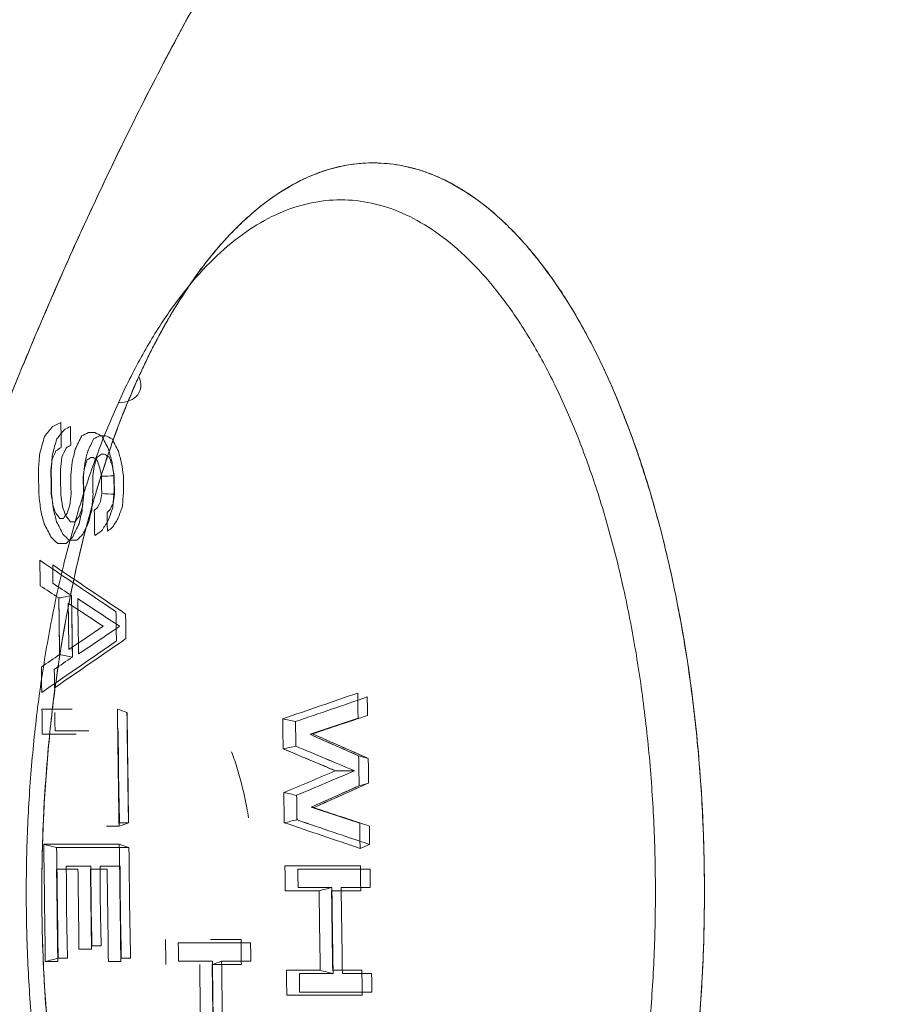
# Model space of a CAD drawing. Header units: millimetres. Extents: x -10 to 594, y 0 to 420.
# Tile 409 of 656: x 203.805 to 204.261, y 281.969 to 282.477. Entities that reach past the tile are written whole.
import ezdxf

# ---------------------------------------------------------------- set-up
doc = ezdxf.new("R2010")
doc.units = ezdxf.units.MM
doc.layers.add('1', color=7, linetype='Continuous', true_color=0xffffff)

msp = doc.modelspace()

# ---------------------------------------------------------------- linework, layer by layer
at = {"layer": '1', "color": 155, "linetype": 'Continuous', "lineweight": 18}
for points, knots in [([(203.87674, 278.47357), (203.79781, 278.47341), (203.64099, 278.50646), (203.34149, 278.70034), (203.01215, 279.17146), (202.74375, 280.01789), (202.64785, 281.01625), (202.74375, 282.01461), (203.01215, 282.86104), (203.34149, 283.33215), (203.64099, 283.52603), (203.79781, 283.55909), (203.87674, 283.55892)], [0, 0, 0, 0, 0.0625, 0.125, 0.25, 0.375, 0.5, 0.625, 0.75, 0.875, 0.9375, 1, 1, 1, 1]), ([(203.87674, 283.55892), (203.79781, 283.55909), (203.64099, 283.52603), (203.34149, 283.33215), (203.01215, 282.86104), (202.74375, 282.01461), (202.64785, 281.01625), (202.74375, 280.01789), (203.01215, 279.17146), (203.34149, 278.70034), (203.64099, 278.50646), (203.79781, 278.47341), (203.87674, 278.47357)], [0, 0, 0, 0, 0.0625, 0.125, 0.25, 0.375, 0.5, 0.625, 0.75, 0.875, 0.9375, 1, 1, 1, 1]), ([(203.89065, 278.4889), (203.81225, 278.48873), (203.6565, 278.52159), (203.35905, 278.7143), (203.032, 279.18258), (202.76552, 280.0239), (202.67033, 281.01625), (202.76552, 282.00859), (203.032, 282.84992), (203.35905, 283.31819), (203.6565, 283.51091), (203.81225, 283.54376), (203.89065, 283.54359)], [0, 0, 0, 0, 0.0625, 0.125, 0.25, 0.375, 0.5, 0.625, 0.75, 0.875, 0.9375, 1, 1, 1, 1]), ([(203.89065, 283.54359), (203.81225, 283.54376), (203.6565, 283.51091), (203.35905, 283.31819), (203.032, 282.84992), (202.76552, 282.00859), (202.67033, 281.01625), (202.76552, 280.0239), (203.032, 279.18258), (203.35905, 278.7143), (203.6565, 278.52159), (203.81225, 278.48873), (203.89065, 278.4889)], [0, 0, 0, 0, 0.0625, 0.125, 0.25, 0.375, 0.5, 0.625, 0.75, 0.875, 0.9375, 1, 1, 1, 1]), ([(203.9277, 283.34978), (203.85515, 283.34994), (203.71099, 283.3196), (203.43567, 283.14166), (203.13328, 282.7093), (202.88785, 281.93249), (202.80052, 281.01625), (202.88785, 280.1), (203.13328, 279.32319), (203.43567, 278.89083), (203.71099, 278.71289), (203.85515, 278.68255), (203.9277, 278.68271)], [0, 0, 0, 0, 0.0625, 0.125, 0.25, 0.375, 0.5, 0.625, 0.75, 0.875, 0.9375, 1, 1, 1, 1]), ([(203.9277, 278.68271), (203.85515, 278.68255), (203.71099, 278.71289), (203.43567, 278.89083), (203.13328, 279.32319), (202.88785, 280.1), (202.80052, 281.01625), (202.88785, 281.93249), (203.13328, 282.7093), (203.43567, 283.14166), (203.71099, 283.3196), (203.85515, 283.34994), (203.9277, 283.34978)], [0, 0, 0, 0, 0.0625, 0.125, 0.25, 0.375, 0.5, 0.625, 0.75, 0.875, 0.9375, 1, 1, 1, 1]), ([(204.40352, 278.79375), (204.33394, 278.7936), (204.19588, 278.82249), (203.93276, 278.99196), (203.64432, 279.40375), (203.41025, 280.1436), (203.32698, 281.01625), (203.41025, 281.88889), (203.64432, 282.62874), (203.93276, 283.04053), (204.19588, 283.21), (204.33394, 283.23889), (204.40352, 283.23875)], [0, 0, 0, 0, 0.0625, 0.125, 0.25, 0.375, 0.5, 0.625, 0.75, 0.875, 0.9375, 1, 1, 1, 1]), ([(204.40352, 283.23875), (204.40271, 283.23875), (204.40107, 283.23875), (204.39862, 283.23873), (204.39617, 283.23871), (204.39372, 283.23867), (204.39127, 283.23862), (204.38882, 283.23856), (204.38637, 283.23849), (204.38392, 283.23841), (204.38148, 283.23831), (204.37903, 283.2382), (204.37658, 283.23808), (204.37414, 283.23795), (204.37169, 283.23781), (204.36925, 283.23765), (204.36681, 283.23748), (204.36437, 283.2373), (204.36193, 283.23711), (204.35949, 283.23691), (204.35705, 283.23669), (204.35461, 283.23646), (204.35217, 283.23622), (204.34973, 283.23597), (204.34729, 283.23571), (204.34486, 283.23543), (204.34242, 283.23515), (204.33999, 283.23485), (204.33755, 283.23453), (204.33512, 283.23421), (204.33269, 283.23388), (204.33026, 283.23353), (204.32782, 283.23317), (204.32539, 283.2328), (204.32296, 283.23242), (204.32053, 283.23202), (204.31811, 283.23161), (204.31568, 283.2312), (204.31325, 283.23076), (204.31082, 283.23032), (204.3084, 283.22987), (204.30597, 283.2294), (204.30355, 283.22892), (204.30113, 283.22843), (204.2987, 283.22793), (204.29628, 283.22741), (204.29386, 283.22689), (204.29144, 283.22635), (204.28902, 283.2258), (204.2866, 283.22524), (204.28418, 283.22466), (204.28176, 283.22408), (204.27934, 283.22348), (204.27692, 283.22287), (204.27451, 283.22225), (204.27209, 283.22161), (204.26968, 283.22097), (204.26726, 283.22031), (204.26485, 283.21964), (204.26243, 283.21896), (204.26002, 283.21827), (204.25761, 283.21756), (204.2552, 283.21684), (204.25279, 283.21611), (204.25038, 283.21537), (204.24797, 283.21462), (204.24556, 283.21385), (204.24315, 283.21308), (204.24074, 283.21229), (204.23834, 283.21149), (204.23593, 283.21067), (204.23352, 283.20985), (204.23112, 283.20901), (204.22871, 283.20816), (204.22631, 283.2073), (204.22391, 283.20643), (204.2215, 283.20555), (204.2191, 283.20465), (204.2167, 283.20374), (204.2143, 283.20282), (204.2119, 283.20189), (204.2095, 283.20094), (204.2071, 283.19999), (204.2047, 283.19902), (204.2023, 283.19804), (204.1999, 283.19705), (204.18479, 283.19072), (204.15713, 283.17787), (204.1173, 283.15582), (204.07802, 283.13051), (204.03929, 283.10193), (203.99797, 283.06746), (203.95432, 283.02621), (203.90866, 282.97716), (203.86414, 282.9233), (203.82084, 282.86476), (203.77892, 282.80184), (203.73854, 282.73473), (203.69979, 282.66355), (203.6627, 282.5884), (203.62734, 282.50947), (203.59381, 282.42691), (203.56215, 282.34083), (203.52913, 282.2415), (203.49572, 282.1281), (203.46318, 281.99979), (203.43707, 281.87842), (203.41636, 281.76547), (203.40009, 281.66198), (203.38623, 281.55674), (203.37481, 281.44998), (203.36586, 281.34218), (203.35944, 281.23381), (203.35559, 281.12513), (203.35431, 281.01625), (203.35559, 280.90737), (203.35944, 280.79869), (203.36586, 280.69032), (203.37481, 280.58252), (203.38623, 280.47576), (203.40009, 280.37052), (203.41635, 280.26703), (203.435, 280.16536), (203.45597, 280.06574), (203.47923, 279.96839), (203.50473, 279.87344), (203.53242, 279.78108), (203.56215, 279.69166), (203.5938, 279.60559), (203.62734, 279.52303), (203.66269, 279.44409), (203.69978, 279.36894), (203.73854, 279.29777), (203.77891, 279.23066), (203.82084, 279.16773), (203.86414, 279.1092), (203.90865, 279.05534), (203.95432, 279.00629), (204.00109, 278.96208), (204.04887, 278.92281), (204.09755, 278.8886), (204.14711, 278.8595), (204.18209, 278.84287), (204.20193, 278.8346), (204.20637, 278.83279), (204.2108, 278.83103), (204.21523, 278.8293), (204.21967, 278.82762), (204.22411, 278.82598), (204.22855, 278.82438), (204.233, 278.82282), (204.23744, 278.8213), (204.24189, 278.81982), (204.24634, 278.81838), (204.25079, 278.81698), (204.25525, 278.81563), (204.2597, 278.81431), (204.26416, 278.81304), (204.26862, 278.8118), (204.27309, 278.81061), (204.27755, 278.80946), (204.28202, 278.80834), (204.28649, 278.80727), (204.29096, 278.80624), (204.29543, 278.80525), (204.29991, 278.8043), (204.30439, 278.8034), (204.30887, 278.80253), (204.31335, 278.8017), (204.31784, 278.80092), (204.32233, 278.80017), (204.32682, 278.79947), (204.33131, 278.79881), (204.33581, 278.79818), (204.3403, 278.7976), (204.3448, 278.79706), (204.34931, 278.79656), (204.35381, 278.7961), (204.35832, 278.79568), (204.36283, 278.7953), (204.36734, 278.79497), (204.37185, 278.79467), (204.37637, 278.79442), (204.38089, 278.7942), (204.38541, 278.79403), (204.38994, 278.79389), (204.39446, 278.7938), (204.39899, 278.79375), (204.40201, 278.79375), (204.40352, 278.79375)], [0, 0, 0, 0, 0.000746, 0.001492, 0.002237, 0.002983, 0.003728, 0.004473, 0.005218, 0.005962, 0.006707, 0.007451, 0.008195, 0.008939, 0.009683, 0.010427, 0.01117, 0.011913, 0.012657, 0.0134, 0.014143, 0.014885, 0.015628, 0.016371, 0.017113, 0.017855, 0.018598, 0.01934, 0.020082, 0.020824, 0.021566, 0.022307, 0.023049, 0.023791, 0.024532, 0.025274, 0.026015, 0.026757, 0.027498, 0.028239, 0.02898, 0.029722, 0.030463, 0.031204, 0.031945, 0.032686, 0.033427, 0.034168, 0.034909, 0.03565, 0.036391, 0.037132, 0.037874, 0.038615, 0.039356, 0.040097, 0.040838, 0.041579, 0.04232, 0.043062, 0.043803, 0.044545, 0.045286, 0.046027, 0.046769, 0.047511, 0.048252, 0.048994, 0.049736, 0.050478, 0.05122, 0.051962, 0.052705, 0.053447, 0.054189, 0.054932, 0.055675, 0.056418, 0.057161, 0.057904, 0.058647, 0.05939, 0.060134, 0.060878, 0.061621, 0.062365, 0.06311, 0.075698, 0.088229, 0.100725, 0.113207, 0.125697, 0.14129, 0.156857, 0.172441, 0.188081, 0.20372, 0.219302, 0.234867, 0.250452, 0.266047, 0.281627, 0.297231, 0.312895, 0.333766, 0.354549, 0.375329, 0.390906, 0.406468, 0.422052, 0.437697, 0.453344, 0.468917, 0.484456, 0.499999, 0.515541, 0.531079, 0.546652, 0.5623, 0.577944, 0.593528, 0.60909, 0.624668, 0.640257, 0.655835, 0.67144, 0.687107, 0.70277, 0.718373, 0.733954, 0.74955, 0.765134, 0.780698, 0.796281, 0.811921, 0.82756, 0.843143, 0.858711, 0.874306, 0.889914, 0.905519, 0.921164, 0.93689, 0.938265, 0.93964, 0.941013, 0.942387, 0.94376, 0.945132, 0.946504, 0.947876, 0.949247, 0.950618, 0.951989, 0.953359, 0.954729, 0.956099, 0.957469, 0.958839, 0.960208, 0.961578, 0.962947, 0.964317, 0.965686, 0.967055, 0.968425, 0.969794, 0.971164, 0.972534, 0.973903, 0.975274, 0.976644, 0.978014, 0.979385, 0.980756, 0.982128, 0.9835, 0.984872, 0.986244, 0.987618, 0.988991, 0.990365, 0.99174, 0.993115, 0.994491, 0.995867, 0.997244, 0.998622, 1, 1, 1, 1]), ([(203.8664, 282.293), (203.86719, 282.29126), (203.86755, 282.28952), (203.86735, 282.28629), (203.8668, 282.28481), (203.86485, 282.28232), (203.86345, 282.28132), (203.86004, 282.27994), (203.85802, 282.27957), (203.85584, 282.27954)], [0, 0, 0, 0, 0.25, 0.25, 0.5, 0.5, 0.75, 0.75, 1, 1, 1, 1]), ([(203.85584, 282.27954), (203.85802, 282.27957), (203.86004, 282.27994), (203.86345, 282.28132), (203.86485, 282.28232), (203.8668, 282.28481), (203.86735, 282.28629), (203.86755, 282.28952), (203.86719, 282.29126), (203.8664, 282.293)], [0, 0, 0, 0, 0.25, 0.25, 0.5, 0.5, 0.75, 0.75, 1, 1, 1, 1]), ([(203.84708, 282.24151), (203.8471, 282.24002), (203.84715, 282.23703), (203.8472, 282.23405), (203.84722, 282.23255)], [0, 0, 0, 0, 0.49998, 1, 1, 1, 1]), ([(203.82506, 282.17865), (203.82513, 282.17377), (203.82527, 282.16401), (203.82541, 282.15425), (203.82548, 282.14937)], [0, 0, 0, 0, 0.499994, 1, 1, 1, 1]), ([(203.9794, 282.1295), (203.97941, 282.12883), (203.97948, 282.12451), (203.97955, 282.12018), (203.97961, 282.11652)], [0, 0, 0, 0, 0.154742, 1, 1, 1, 1]), ([(203.82304, 282.11956), (203.82305, 282.11945), (203.82305, 282.11922), (203.82305, 282.11882), (203.82304, 282.11834), (203.82303, 282.11778), (203.82302, 282.1171), (203.82301, 282.11633), (203.82301, 282.11554), (203.82301, 282.11465), (203.82304, 282.11362), (203.82309, 282.11234), (203.82315, 282.11114), (203.82317, 282.11034), (203.82318, 282.11003)], [0, 0, 0, 0, 0.033146, 0.074751, 0.124826, 0.183379, 0.250412, 0.340392, 0.423729, 0.500465, 0.618894, 0.750269, 0.902189, 1, 1, 1, 1]), ([(203.85616, 282.06071), (203.85602, 282.0708), (203.85574, 282.09098), (203.85545, 282.11117), (203.85531, 282.12126)], [0, 0, 0, 0, 0.500003, 1, 1, 1, 1]), ([(203.82318, 282.11003), (203.8286, 282.11003), (203.83442, 282.11003), (203.84024, 282.11003), (203.84064, 282.11003)], [0, 0, 0, 0, 0.931818, 1, 1, 1, 1]), ([(203.85572, 282.11003), (203.85572, 282.1095), (203.85574, 282.1083), (203.85576, 282.10631), (203.85578, 282.10393), (203.85581, 282.10115), (203.85583, 282.09772), (203.85586, 282.09389), (203.8559, 282.08992), (203.85596, 282.0855), (203.85604, 282.08034), (203.85615, 282.07505), (203.85625, 282.07056), (203.85632, 282.06725), (203.85637, 282.06461), (203.85639, 282.06307), (203.8564, 282.06241)], [0, 0, 0, 0, 0.033575, 0.075371, 0.12539, 0.183631, 0.250095, 0.341505, 0.424847, 0.500123, 0.619926, 0.750086, 0.833448, 0.902887, 0.958404, 1, 1, 1, 1]), ([(203.97991, 282.09712), (203.97501, 282.09928), (203.96664, 282.10298), (203.95828, 282.10667), (203.95481, 282.10821)], [0, 0, 0, 0, 0.58585, 1, 1, 1, 1]), ([(203.95612, 282.10844), (203.96101, 282.10628), (203.9706, 282.10204), (203.98018, 282.09781), (203.98486, 282.09574)], [0, 0, 0, 0, 0.511223, 1, 1, 1, 1]), ([(203.94092, 282.10071), (203.94609, 282.09855), (203.9551, 282.09477), (203.9641, 282.091), (203.96794, 282.08939)], [0, 0, 0, 0, 0.573549, 1, 1, 1, 1]), ([(203.92308, 282.06504), (203.92279, 282.0668), (203.92249, 282.06854), (203.92086, 282.07718), (203.91926, 282.08381), (203.91641, 282.09318), (203.91539, 282.09622), (203.91429, 282.09914)], [0, 0, 0, 0, 0.142105, 0.142105, 0.711662, 0.711662, 1, 1, 1, 1]), ([(203.95539, 282.07059), (203.95881, 282.07212), (203.96706, 282.07581), (203.97532, 282.07951), (203.98015, 282.08168)], [0, 0, 0, 0, 0.414148, 1, 1, 1, 1]), ([(203.98507, 282.08305), (203.98044, 282.08098), (203.97099, 282.07675), (203.96154, 282.07252), (203.95671, 282.07035)], [0, 0, 0, 0, 0.489008, 1, 1, 1, 1]), ([(203.9415, 282.06255), (203.94802, 282.06034), (203.96107, 282.05592), (203.97412, 282.0515), (203.98065, 282.04929)], [0, 0, 0, 0, 0.499932, 1, 1, 1, 1]), ([(203.85629, 282.05141), (203.8498, 282.05141), (203.8368, 282.05141), (203.82381, 282.05141), (203.81731, 282.05141)], [0, 0, 0, 0, 0.500078, 1, 1, 1, 1]), ([(203.86129, 282.04971), (203.8543, 282.04971), (203.84185, 282.04971), (203.8294, 282.04971), (203.82395, 282.04971)], [0, 0, 0, 0, 0.562179, 1, 1, 1, 1]), ([(203.86212, 281.99256), (203.86212, 281.99303), (203.8621, 281.99411), (203.86207, 281.99591), (203.86203, 281.9981), (203.86198, 282.00067), (203.86192, 282.00362), (203.86185, 282.00693), (203.86177, 282.01044), (203.86171, 282.01403), (203.86165, 282.01758), (203.86159, 282.02191), (203.86153, 282.02785), (203.86145, 282.03537), (203.86138, 282.04294), (203.86132, 282.0477), (203.86129, 282.04971)], [0, 0, 0, 0, 0.024844, 0.05641, 0.0947, 0.139713, 0.191449, 0.24991, 0.313233, 0.375998, 0.438205, 0.499858, 0.603048, 0.74989, 0.894692, 1, 1, 1, 1]), ([(203.82954, 281.99256), (203.82953, 281.99298), (203.82952, 281.99391), (203.82949, 281.99546), (203.82946, 281.9973), (203.82941, 281.99943), (203.82936, 282.00185), (203.8293, 282.00461), (203.82924, 282.00759), (203.82918, 282.01064), (203.82913, 282.01354), (203.82907, 282.01729), (203.82903, 282.02218), (203.829, 282.02746), (203.82898, 282.03198), (203.82896, 282.03527), (203.82894, 282.03793), (203.82892, 282.0395), (203.82891, 282.04018)], [0, 0, 0, 0, 0.026439, 0.058962, 0.097569, 0.142262, 0.193039, 0.249902, 0.316825, 0.380791, 0.441802, 0.49986, 0.616804, 0.74989, 0.832099, 0.901186, 0.957153, 1, 1, 1, 1]), ([(203.82891, 282.04018), (203.83275, 282.04018), (203.83699, 282.04018), (203.84123, 282.04018), (203.84162, 282.04018)], [0, 0, 0, 0, 0.90625, 1, 1, 1, 1]), ([(203.84162, 282.04018), (203.84163, 282.03981), (203.84164, 282.03898), (203.84165, 282.03763), (203.84166, 282.03602), (203.84167, 282.03418), (203.84168, 282.0321), (203.84169, 282.02969), (203.8417, 282.02708), (203.84172, 282.02442), (203.84174, 282.02192), (203.84177, 282.01867), (203.84184, 282.01446), (203.84194, 282.00988), (203.84204, 282.00598), (203.8421, 282.00312), (203.84214, 282.00083), (203.84216, 281.99949), (203.84217, 281.99891)], [0, 0, 0, 0, 0.027085, 0.06001, 0.098776, 0.143384, 0.193833, 0.250125, 0.31857, 0.383057, 0.443585, 0.500158, 0.619086, 0.75011, 0.833075, 0.902377, 0.958018, 1, 1, 1, 1]), ([(203.84694, 281.99891), (203.84694, 281.99927), (203.84692, 282.00008), (203.8469, 282.00143), (203.84687, 282.00302), (203.84683, 282.00486), (203.84678, 282.00696), (203.84672, 282.00936), (203.84666, 282.01194), (203.84661, 282.01458), (203.84656, 282.0171), (203.84651, 282.02034), (203.84647, 282.02458), (203.84645, 282.02916), (203.84644, 282.03307), (203.84643, 282.03592), (203.84641, 282.03823), (203.8464, 282.03959), (203.84639, 282.04018)], [0, 0, 0, 0, 0.026476, 0.059019, 0.097631, 0.142312, 0.193063, 0.249884, 0.316883, 0.380872, 0.441855, 0.499833, 0.616901, 0.749868, 0.832123, 0.901229, 0.957187, 1, 1, 1, 1]), ([(203.85671, 282.04018), (203.85672, 282.03975), (203.85673, 282.0388), (203.85675, 282.03723), (203.85676, 282.03538), (203.85677, 282.03326), (203.85679, 282.03086), (203.8568, 282.02807), (203.85682, 282.02507), (203.85684, 282.02199), (203.85687, 282.01911), (203.85691, 282.01536), (203.85699, 282.0105), (203.8571, 282.00546), (203.85719, 282.00138), (203.85725, 281.99858), (203.8573, 281.99621), (203.85733, 281.99424), (203.85735, 281.99307), (203.85736, 281.99256)], [0, 0, 0, 0, 0.027112, 0.060053, 0.098823, 0.143422, 0.193851, 0.25011, 0.318646, 0.383163, 0.44366, 0.50014, 0.619177, 0.750098, 0.817611, 0.876356, 0.926336, 0.96755, 1, 1, 1, 1]), ([(203.95947, 282.02737), (203.95957, 282.02053), (203.95977, 282.00685), (203.95997, 281.99316), (203.96006, 281.98632)], [0, 0, 0, 0, 0.499996, 1, 1, 1, 1]), ([(203.9241, 282.0005), (203.91709, 282.0005), (203.90465, 282.0005), (203.8922, 282.0005), (203.88677, 282.0005)], [0, 0, 0, 0, 0.56383, 1, 1, 1, 1]), ([(203.8869, 281.99097), (203.89233, 281.99097), (203.89816, 281.99097), (203.90398, 281.99097), (203.90438, 281.99097)], [0, 0, 0, 0, 0.931818, 1, 1, 1, 1]), ([(203.90479, 281.94822), (203.9047, 281.95506), (203.90452, 281.96875), (203.90434, 281.98243), (203.90425, 281.98927)], [0, 0, 0, 0, 0.500004, 1, 1, 1, 1]), ([(204.81461, 281.52539), (204.81239, 281.53322), (204.81011, 281.54097), (204.79987, 281.57473), (204.79138, 281.59995), (204.77331, 281.64843), (204.76374, 281.67169), (204.74361, 281.71604), (204.73304, 281.73713), (204.71103, 281.77692), (204.69958, 281.79562), (204.67591, 281.83047), (204.66368, 281.84661), (204.63857, 281.87618), (204.62568, 281.8896), (204.59938, 281.9136), (204.58595, 281.92418), (204.55871, 281.94239), (204.54488, 281.95002), (204.51695, 281.96225), (204.50285, 281.96686), (204.47451, 281.97301), (204.46028, 281.97455), (204.4318, 281.97455), (204.41756, 281.97301), (204.38923, 281.96686), (204.37513, 281.96225), (204.3472, 281.95002), (204.33337, 281.94239), (204.30612, 281.92418), (204.2927, 281.9136), (204.26639, 281.8896), (204.25351, 281.87618), (204.2284, 281.84661), (204.21617, 281.83047), (204.19249, 281.79562), (204.18104, 281.77692), (204.15903, 281.73713), (204.14847, 281.71604), (204.12834, 281.67169), (204.11876, 281.64843), (204.1007, 281.59995), (204.09221, 281.57473), (204.07639, 281.52258), (204.06906, 281.49564), (204.05564, 281.44033), (204.04954, 281.41195), (204.03865, 281.354), (204.03384, 281.32444), (204.02558, 281.26442), (204.02211, 281.23396), (204.01656, 281.17244), (204.01447, 281.14139), (204.01168, 281.07897), (204.01098, 281.04761), (204.01098, 281.01625)], [0, 0, 0, 0, 0.0112, 0.0112, 0.049231, 0.049231, 0.087262, 0.087262, 0.125292, 0.125292, 0.163323, 0.163323, 0.201354, 0.201354, 0.239385, 0.239385, 0.277415, 0.277415, 0.315446, 0.315446, 0.353477, 0.353477, 0.391508, 0.391508, 0.429538, 0.429538, 0.467569, 0.467569, 0.5056, 0.5056, 0.543631, 0.543631, 0.581662, 0.581662, 0.619692, 0.619692, 0.657723, 0.657723, 0.695754, 0.695754, 0.733785, 0.733785, 0.771815, 0.771815, 0.809846, 0.809846, 0.847877, 0.847877, 0.885908, 0.885908, 0.923938, 0.923938, 0.961969, 0.961969, 1, 1, 1, 1])]:
    msp.add_open_spline(points, degree=3, knots=knots, dxfattribs=at)
for points, degree in [([(203.74602, 282.13494), (203.75745, 282.16966), (203.78139, 282.2374), (203.82033, 282.33344), (203.86212, 282.42347), (203.90658, 282.50708), (203.9535, 282.58389), (204.00266, 282.65355), (204.05385, 282.71574), (204.08917, 282.75203), (204.10709, 282.76885)], 3), ([(204.10709, 282.76885), (203.99893, 282.66736), (203.81506, 282.34456), (203.74602, 282.13494)], 2), ([(203.8664, 282.293), (203.89046, 282.346), (203.95333, 282.40338), (204.0214, 282.40339), (204.08428, 282.34603), (204.13242, 282.24003), (204.15847, 282.10152), (204.15848, 281.9516), (204.13243, 281.81306), (204.10836, 281.76004)], 2), ([(204.10836, 281.76004), (204.11232, 281.76876), (204.11985, 281.78706), (204.12987, 281.81682), (204.13851, 281.84859), (204.1457, 281.88207), (204.15137, 281.91695), (204.15545, 281.95288), (204.15792, 281.98953), (204.15875, 282.02652), (204.15792, 282.06352), (204.15545, 282.10016), (204.15137, 282.1361), (204.1457, 282.17097), (204.13851, 282.20446), (204.12987, 282.23623), (204.11985, 282.26599), (204.10856, 282.29343), (204.09609, 282.31831), (204.08259, 282.34038), (204.06816, 282.35942), (204.05296, 282.37526), (204.03713, 282.38774), (204.02081, 282.39674), (204.00418, 282.40217), (203.98738, 282.40399), (203.97058, 282.40217), (203.95395, 282.39674), (203.93764, 282.38774), (203.9218, 282.37526), (203.9066, 282.35942), (203.89218, 282.34038), (203.87867, 282.31831), (203.87036, 282.30173), (203.8664, 282.293)], 3), ([(203.85584, 282.27954), (203.8596, 282.28782), (203.86748, 282.30356), (203.88031, 282.32451), (203.894, 282.34259), (203.90844, 282.35763), (203.92347, 282.36948), (203.93896, 282.37803), (203.95476, 282.38319), (203.9707, 282.38491), (203.98665, 282.38319), (204.00245, 282.37803), (204.01793, 282.36948), (204.03297, 282.35763), (204.0474, 282.34259), (204.0611, 282.32451), (204.07392, 282.30356), (204.08575, 282.27994), (204.09648, 282.25388), (204.10599, 282.22563), (204.1142, 282.19547), (204.12102, 282.16367), (204.1264, 282.13056), (204.13028, 282.09644), (204.13263, 282.06165), (204.13341, 282.02652), (204.13263, 281.9914), (204.13028, 281.95661), (204.1264, 281.92249), (204.12102, 281.88938), (204.1142, 281.85758), (204.10599, 281.82741), (204.09648, 281.79917), (204.08933, 281.78179), (204.08557, 281.77351)], 3), ([(204.10836, 281.76004), (204.0843, 281.70705), (204.02143, 281.64967), (203.95337, 281.64966), (203.89048, 281.70702), (203.84235, 281.81302), (203.81629, 281.95153), (203.81629, 282.10145), (203.84233, 282.23999), (203.8664, 282.293)], 2), ([(203.8664, 282.293), (203.86244, 282.28428), (203.85491, 282.26599), (203.8449, 282.23623), (203.83625, 282.20446), (203.82906, 282.17097), (203.82339, 282.1361), (203.81931, 282.10016), (203.81684, 282.06352), (203.81601, 282.02652), (203.81684, 281.98953), (203.81931, 281.95288), (203.82339, 281.91695), (203.82906, 281.88207), (203.83625, 281.84859), (203.8449, 281.81682), (203.85491, 281.78706), (203.86621, 281.75962), (203.87867, 281.73474), (203.89218, 281.71267), (203.9066, 281.69363), (203.9218, 281.67779), (203.93764, 281.66531), (203.95395, 281.65631), (203.97058, 281.65088), (203.98738, 281.64906), (204.00418, 281.65088), (204.02081, 281.65631), (204.03713, 281.66531), (204.05296, 281.67779), (204.06816, 281.69363), (204.08259, 281.71267), (204.09609, 281.73474), (204.1044, 281.75132), (204.10836, 281.76004)], 3), ([(204.08557, 281.77351), (204.08181, 281.76523), (204.07392, 281.74949), (204.0611, 281.72854), (204.0474, 281.71045), (204.03297, 281.69542), (204.01793, 281.68357), (204.00245, 281.67502), (203.98665, 281.66986), (203.9707, 281.66814), (203.95476, 281.66986), (203.93896, 281.67502), (203.92347, 281.68357), (203.90844, 281.69542), (203.894, 281.71045), (203.88031, 281.72854), (203.86748, 281.74949), (203.85565, 281.77311), (203.84493, 281.79917), (203.83542, 281.82741), (203.82721, 281.85758), (203.82038, 281.88938), (203.815, 281.92249), (203.81112, 281.95661), (203.80878, 281.9914), (203.808, 282.02652), (203.80878, 282.06165), (203.81112, 282.09644), (203.815, 282.13056), (203.82038, 282.16367), (203.82721, 282.19547), (203.83542, 282.22563), (203.84493, 282.25388), (203.85208, 282.27126), (203.85584, 282.27954)], 3), ([(203.8177, 282.2621), (203.81908, 282.2638), (203.82047, 282.2655), (203.82186, 282.2672)], 3), ([(203.82186, 282.2672), (203.82329, 282.26792), (203.82471, 282.26864), (203.82614, 282.26936)], 3), ([(203.82614, 282.26936), (203.82621, 282.26505), (203.82627, 282.26075), (203.82634, 282.25644)], 3), ([(203.83107, 282.2672), (203.83002, 282.26667), (203.82897, 282.26614), (203.82793, 282.26561)], 3), ([(203.83122, 282.25767), (203.83117, 282.26085), (203.83112, 282.26402), (203.83107, 282.2672)], 3), ([(203.81527, 282.25354), (203.81608, 282.25639), (203.81689, 282.25925), (203.8177, 282.2621)], 3), ([(203.82793, 282.26561), (203.82663, 282.26402), (203.82534, 282.26243), (203.82404, 282.26085)], 3), ([(203.83356, 282.25552), (203.83466, 282.25781), (203.83577, 282.2601), (203.83687, 282.26239)], 3), ([(203.83687, 282.26239), (203.83803, 282.26297), (203.83918, 282.26355), (203.84033, 282.26413)], 3), ([(203.84033, 282.26413), (203.84145, 282.26413), (203.84258, 282.26413), (203.8437, 282.26413)], 3), ([(203.84619, 282.26243), (203.84514, 282.2619), (203.8441, 282.26137), (203.84305, 282.26085)], 3), ([(203.8437, 282.26413), (203.84487, 282.26355), (203.84604, 282.26297), (203.84721, 282.26239)], 3), ([(203.84936, 282.26243), (203.8483, 282.26243), (203.84725, 282.26243), (203.84619, 282.26243)], 3), ([(203.84721, 282.26239), (203.84839, 282.2601), (203.84957, 282.25781), (203.85075, 282.25552)], 3), ([(203.85255, 282.26085), (203.85149, 282.26137), (203.85042, 282.2619), (203.84936, 282.26243)], 3), ([(203.82404, 282.26085), (203.8233, 282.2582), (203.82255, 282.25555), (203.8218, 282.25291)], 3), ([(203.82887, 282.25608), (203.82966, 282.25661), (203.83044, 282.25714), (203.83122, 282.25767)], 3), ([(203.84305, 282.26085), (203.84203, 282.25873), (203.84101, 282.25661), (203.83999, 282.2545)], 3), ([(203.85582, 282.2545), (203.85473, 282.25661), (203.85364, 282.25873), (203.85255, 282.26085)], 3), ([(203.81456, 282.24514), (203.81479, 282.24794), (203.81503, 282.25074), (203.81527, 282.25354)], 3), ([(203.8218, 282.25291), (203.82158, 282.25026), (203.82135, 282.24762), (203.82113, 282.24497)], 3), ([(203.82361, 282.25459), (203.82294, 282.25321), (203.82227, 282.25182), (203.8216, 282.25044)], 3), ([(203.82634, 282.25644), (203.82543, 282.25582), (203.82452, 282.2552), (203.82361, 282.25459)], 3), ([(203.82658, 282.25132), (203.82734, 282.25291), (203.82811, 282.2545), (203.82887, 282.25608)], 3), ([(203.83197, 282.24875), (203.8325, 282.25101), (203.83303, 282.25326), (203.83356, 282.25552)], 3), ([(203.83999, 282.2545), (203.83949, 282.25238), (203.839, 282.25026), (203.83851, 282.24815)], 3), ([(203.84479, 282.25132), (203.84557, 282.25185), (203.84636, 282.25238), (203.84714, 282.25291)], 3), ([(203.84714, 282.25291), (203.84767, 282.25291), (203.8482, 282.25291), (203.84872, 282.25291)], 3), ([(203.84872, 282.25291), (203.84952, 282.25238), (203.85033, 282.25185), (203.85113, 282.25132)], 3), ([(203.85075, 282.25552), (203.85135, 282.25326), (203.85194, 282.25101), (203.85254, 282.24875)], 3), ([(203.85751, 282.24815), (203.85695, 282.25026), (203.85639, 282.25238), (203.85582, 282.2545)], 3), ([(203.8216, 282.25044), (203.82139, 282.24854), (203.82119, 282.24665), (203.82098, 282.24476)], 3), ([(203.82589, 282.24497), (203.82612, 282.24709), (203.82635, 282.2492), (203.82658, 282.25132)], 3), ([(203.83124, 282.24201), (203.83148, 282.24426), (203.83173, 282.2465), (203.83197, 282.24875)], 3), ([(203.83851, 282.24815), (203.83828, 282.24603), (203.83805, 282.24391), (203.83782, 282.2418)], 3), ([(203.8396, 282.24988), (203.83917, 282.24852), (203.83874, 282.24716), (203.8383, 282.24579)], 3), ([(203.84156, 282.25121), (203.84091, 282.25077), (203.84025, 282.25032), (203.8396, 282.24988)], 3), ([(203.84288, 282.25121), (203.84244, 282.25121), (203.842, 282.25121), (203.84156, 282.25121)], 3), ([(203.84488, 282.24988), (203.84421, 282.25032), (203.84355, 282.25077), (203.84288, 282.25121)], 3), ([(203.84328, 282.24656), (203.84379, 282.24815), (203.84429, 282.24973), (203.84479, 282.25132)], 3), ([(203.84631, 282.24579), (203.84583, 282.24716), (203.84536, 282.24852), (203.84488, 282.24988)], 3), ([(203.85113, 282.25132), (203.85168, 282.24973), (203.85223, 282.24815), (203.85279, 282.24656)], 3), ([(203.85254, 282.24875), (203.85286, 282.2465), (203.85317, 282.24426), (203.85349, 282.24201)], 3), ([(203.85841, 282.2418), (203.85811, 282.24391), (203.85781, 282.24603), (203.85751, 282.24815)], 3), ([(203.81476, 282.2321), (203.81469, 282.23645), (203.81462, 282.24079), (203.81456, 282.24514)], 3), ([(203.82098, 282.24476), (203.82104, 282.24067), (203.8211, 282.23658), (203.82117, 282.23248)], 3), ([(203.82113, 282.24497), (203.8212, 282.24074), (203.82127, 282.2365), (203.82134, 282.23227)], 3), ([(203.82609, 282.23227), (203.82602, 282.2365), (203.82595, 282.24074), (203.82589, 282.24497)], 3), ([(203.83139, 282.23248), (203.83134, 282.23566), (203.83129, 282.23883), (203.83124, 282.24201)], 3), ([(203.8383, 282.24579), (203.83809, 282.24437), (203.83787, 282.24294), (203.83766, 282.24151)], 3), ([(203.83782, 282.2418), (203.83787, 282.23862), (203.83792, 282.23545), (203.83797, 282.23227)], 3), ([(203.84257, 282.2418), (203.84281, 282.24338), (203.84305, 282.24497), (203.84328, 282.24656)], 3), ([(203.84273, 282.23227), (203.84267, 282.23545), (203.84262, 282.23862), (203.84257, 282.2418)], 3), ([(203.84708, 282.24151), (203.84682, 282.24294), (203.84656, 282.24437), (203.84631, 282.24579)], 3), ([(203.85365, 282.2418), (203.85146, 282.2417), (203.84927, 282.24161), (203.84708, 282.24151)], 3), ([(203.85279, 282.24656), (203.85308, 282.24497), (203.85336, 282.24338), (203.85365, 282.2418)], 3), ([(203.85349, 282.24201), (203.85353, 282.23923), (203.85358, 282.23646), (203.85362, 282.23369)], 3), ([(203.85365, 282.2418), (203.8537, 282.23862), (203.85375, 282.23545), (203.8538, 282.23227)], 3), ([(203.8538, 282.23227), (203.85375, 282.23545), (203.8537, 282.23862), (203.85365, 282.2418)], 3), ([(203.85854, 282.23386), (203.8585, 282.2365), (203.85846, 282.23915), (203.85841, 282.2418)], 3), ([(203.83766, 282.24151), (203.83771, 282.23838), (203.83776, 282.23524), (203.83781, 282.2321)], 3), ([(203.84722, 282.23255), (203.84717, 282.23554), (203.84713, 282.23853), (203.84708, 282.24151)], 3), ([(203.81571, 282.22377), (203.81539, 282.22654), (203.81508, 282.22932), (203.81476, 282.2321)], 3), ([(203.82117, 282.23248), (203.82144, 282.23053), (203.82171, 282.22858), (203.82199, 282.22663)], 3), ([(203.82134, 282.23227), (203.82164, 282.22962), (203.82195, 282.22698), (203.82225, 282.22433)], 3), ([(203.82698, 282.22592), (203.82669, 282.22804), (203.82639, 282.23015), (203.82609, 282.23227)], 3), ([(203.83074, 282.22663), (203.83096, 282.22858), (203.83117, 282.23053), (203.83139, 282.23248)], 3), ([(203.83781, 282.2321), (203.83757, 282.22932), (203.83734, 282.22654), (203.8371, 282.22377)], 3), ([(203.83797, 282.23227), (203.83774, 282.23015), (203.83751, 282.22804), (203.83728, 282.22592)], 3), ([(203.84206, 282.22433), (203.84228, 282.22698), (203.8425, 282.22962), (203.84273, 282.23227)], 3), ([(203.84661, 282.22844), (203.84681, 282.22981), (203.84702, 282.23118), (203.84722, 282.23255)], 3), ([(203.84722, 282.23255), (203.84941, 282.23246), (203.85161, 282.23236), (203.8538, 282.23227)], 3), ([(203.85362, 282.23369), (203.85338, 282.23086), (203.85315, 282.22803), (203.85291, 282.2252)], 3), ([(203.8538, 282.23227), (203.85357, 282.23068), (203.85334, 282.2291), (203.8531, 282.22751)], 3), ([(203.85788, 282.22592), (203.8581, 282.22857), (203.85832, 282.23121), (203.85854, 282.23386)], 3), ([(203.82199, 282.22663), (203.82248, 282.22522), (203.82297, 282.22381), (203.82346, 282.2224)], 3), ([(203.8294, 282.2224), (203.82985, 282.22381), (203.8303, 282.22522), (203.83074, 282.22663)], 3), ([(203.8453, 282.22574), (203.84574, 282.22664), (203.84617, 282.22754), (203.84661, 282.22844)], 3), ([(203.8531, 282.22751), (203.85259, 282.22645), (203.85208, 282.22539), (203.85157, 282.22433)], 3), ([(203.81751, 282.21696), (203.81691, 282.21923), (203.81631, 282.2215), (203.81571, 282.22377)], 3), ([(203.82225, 282.22433), (203.82282, 282.22222), (203.82338, 282.2201), (203.82394, 282.21798)], 3), ([(203.82346, 282.2224), (203.82415, 282.22149), (203.82484, 282.22059), (203.82553, 282.21968)], 3), ([(203.82864, 282.22116), (203.82809, 282.22275), (203.82754, 282.22433), (203.82698, 282.22592)], 3), ([(203.82741, 282.21968), (203.82807, 282.22059), (203.82874, 282.22149), (203.8294, 282.2224)], 3), ([(203.8371, 282.22377), (203.83657, 282.2215), (203.83604, 282.21923), (203.83551, 282.21696)], 3), ([(203.83728, 282.22592), (203.83678, 282.22433), (203.83628, 282.22275), (203.83577, 282.22116)], 3), ([(203.84058, 282.21798), (203.84107, 282.2201), (203.84157, 282.22222), (203.84206, 282.22433)], 3), ([(203.8434, 282.22381), (203.84403, 282.22445), (203.84467, 282.2251), (203.8453, 282.22574)], 3), ([(203.8436, 282.21088), (203.84353, 282.21519), (203.84347, 282.2195), (203.8434, 282.22381)], 3), ([(203.85157, 282.22433), (203.85105, 282.2238), (203.85053, 282.22327), (203.85001, 282.22275)], 3), ([(203.85001, 282.22275), (203.85006, 282.21957), (203.85011, 282.2164), (203.85016, 282.21322)], 3), ([(203.85291, 282.2252), (203.85209, 282.22291), (203.85127, 282.22063), (203.85045, 282.21834)], 3), ([(203.85561, 282.21957), (203.85637, 282.22169), (203.85712, 282.2238), (203.85788, 282.22592)], 3), ([(203.82098, 282.21023), (203.81982, 282.21247), (203.81867, 282.21472), (203.81751, 282.21696)], 3), ([(203.82394, 282.21798), (203.82503, 282.21587), (203.82612, 282.21375), (203.82721, 282.21163)], 3), ([(203.82553, 282.21968), (203.82616, 282.21968), (203.82678, 282.21968), (203.82741, 282.21968)], 3), ([(203.83107, 282.21798), (203.83026, 282.21904), (203.82945, 282.2201), (203.82864, 282.22116)], 3), ([(203.83345, 282.21798), (203.83266, 282.21798), (203.83186, 282.21798), (203.83107, 282.21798)], 3), ([(203.83551, 282.21696), (203.83442, 282.21472), (203.83334, 282.21247), (203.83225, 282.21023)], 3), ([(203.83577, 282.22116), (203.835, 282.2201), (203.83422, 282.21904), (203.83345, 282.21798)], 3), ([(203.83751, 282.21163), (203.83853, 282.21375), (203.83956, 282.21587), (203.84058, 282.21798)], 3), ([(203.85045, 282.21834), (203.84935, 282.21665), (203.84825, 282.21496), (203.84716, 282.21328)], 3), ([(203.85252, 282.21481), (203.85355, 282.2164), (203.85458, 282.21798), (203.85561, 282.21957)], 3), ([(203.82721, 282.21163), (203.82828, 282.21057), (203.82936, 282.20952), (203.83043, 282.20846)], 3), ([(203.83439, 282.20846), (203.83543, 282.20952), (203.83647, 282.21057), (203.83751, 282.21163)], 3), ([(203.84716, 282.21328), (203.84597, 282.21248), (203.84478, 282.21168), (203.8436, 282.21088)], 3), ([(203.85016, 282.21322), (203.85095, 282.21375), (203.85173, 282.21428), (203.85252, 282.21481)], 3), ([(203.82449, 282.20676), (203.82332, 282.20791), (203.82215, 282.20907), (203.82098, 282.21023)], 3), ([(203.82884, 282.20676), (203.82739, 282.20676), (203.82594, 282.20676), (203.82449, 282.20676)], 3), ([(203.83225, 282.21023), (203.83111, 282.20907), (203.82998, 282.20791), (203.82884, 282.20676)], 3), ([(203.83043, 282.20846), (203.83175, 282.20846), (203.83307, 282.20846), (203.83439, 282.20846)], 3), ([(203.81526, 282.19812), (203.82837, 282.18927), (203.84147, 282.18043), (203.85458, 282.17158)], 3), ([(203.81546, 282.185), (203.81539, 282.18937), (203.81533, 282.19375), (203.81526, 282.19812)], 3), ([(203.85956, 282.17036), (203.84701, 282.17882), (203.83446, 282.18729), (203.82191, 282.19576)], 3), ([(203.82191, 282.19576), (203.82196, 282.19258), (203.82201, 282.18941), (203.82205, 282.18623)], 3), ([(203.82205, 282.18623), (203.82525, 282.18412), (203.82844, 282.182), (203.83164, 282.17988)], 3), ([(203.82506, 282.17865), (203.82186, 282.18077), (203.81866, 282.18288), (203.81546, 282.185)], 3), ([(203.83163, 282.17988), (203.82944, 282.17947), (203.82725, 282.17906), (203.82506, 282.17865)], 3), ([(203.82548, 282.14937), (203.82534, 282.15913), (203.8252, 282.16889), (203.82506, 282.17865)], 3), ([(203.82994, 282.17595), (203.83005, 282.16799), (203.83017, 282.16003), (203.83029, 282.15207)], 3), ([(203.848, 282.16401), (203.84198, 282.16799), (203.83596, 282.17197), (203.82994, 282.17595)], 3), ([(203.83209, 282.14813), (203.83194, 282.15871), (203.83178, 282.1693), (203.83163, 282.17988)], 3), ([(203.83164, 282.17988), (203.8318, 282.1693), (203.83196, 282.15872), (203.83211, 282.14813)], 3), ([(203.83486, 282.1783), (203.84207, 282.17353), (203.84928, 282.16877), (203.85649, 282.16401)], 3), ([(203.83529, 282.14972), (203.83515, 282.15925), (203.83501, 282.16877), (203.83486, 282.1783)], 3), ([(203.85458, 282.17158), (203.85465, 282.16653), (203.85473, 282.16148), (203.8548, 282.15643)], 3), ([(203.85976, 282.15766), (203.85969, 282.16189), (203.85963, 282.16612), (203.85956, 282.17036)], 3), ([(203.83029, 282.15207), (203.83619, 282.15605), (203.8421, 282.16003), (203.848, 282.16401)], 3), ([(203.85649, 282.16401), (203.84943, 282.15925), (203.84236, 282.15448), (203.83529, 282.14972)], 3), ([(203.8548, 282.15643), (203.84196, 282.14759), (203.82911, 282.13874), (203.81625, 282.1299)], 3), ([(203.82286, 282.13226), (203.83517, 282.14072), (203.84747, 282.14919), (203.85976, 282.15766)], 3), ([(203.81606, 282.14302), (203.8192, 282.14513), (203.82234, 282.14725), (203.82548, 282.14937)], 3), ([(203.83211, 282.14813), (203.82898, 282.14602), (203.82585, 282.1439), (203.82272, 282.14178)], 3), ([(203.82548, 282.14937), (203.82769, 282.14896), (203.82989, 282.14854), (203.83209, 282.14813)], 3), ([(203.81625, 282.1299), (203.81619, 282.13427), (203.81612, 282.13864), (203.81606, 282.14302)], 3), ([(203.82272, 282.14178), (203.82277, 282.13861), (203.82281, 282.13543), (203.82286, 282.13226)], 3), ([(203.94069, 282.11624), (203.95359, 282.12066), (203.9665, 282.12508), (203.9794, 282.1295)], 3), ([(203.98435, 282.1275), (203.972, 282.12326), (203.95965, 282.11903), (203.94729, 282.1148)], 3), ([(203.98451, 282.11797), (203.98445, 282.12115), (203.9844, 282.12432), (203.98435, 282.1275)], 3), ([(203.81637, 282.12126), (203.82155, 282.12126), (203.82673, 282.12126), (203.83191, 282.12126)], 3), ([(203.81655, 282.10833), (203.81649, 282.11264), (203.81643, 282.11695), (203.81637, 282.12126)], 3), ([(203.85531, 282.12126), (203.85695, 282.12069), (203.85859, 282.12012), (203.86023, 282.11956)], 3), ([(203.85531, 282.12126), (203.8556, 282.10108), (203.85589, 282.08089), (203.85617, 282.06071)], 3), ([(203.86023, 282.11956), (203.86051, 282.10051), (203.86078, 282.08146), (203.86104, 282.06241)], 3), ([(203.86112, 282.06241), (203.86085, 282.08146), (203.86058, 282.10051), (203.8603, 282.11956)], 3), ([(203.94069, 282.11624), (203.94077, 282.11106), (203.94084, 282.10588), (203.94092, 282.10071)], 3), ([(203.94729, 282.1148), (203.94509, 282.11528), (203.94289, 282.11576), (203.94069, 282.11624)], 3), ([(203.94093, 282.10071), (203.94085, 282.10589), (203.94077, 282.11106), (203.94069, 282.11624)], 3), ([(203.94729, 282.1148), (203.94736, 282.11056), (203.94743, 282.10633), (203.94749, 282.1021)], 3), ([(203.94749, 282.1021), (203.94742, 282.10633), (203.94736, 282.11056), (203.94729, 282.1148)], 3), ([(203.97961, 282.11652), (203.97134, 282.11375), (203.96308, 282.11098), (203.95481, 282.10821)], 3), ([(203.95612, 282.10845), (203.96558, 282.11162), (203.97505, 282.1148), (203.98451, 282.11797)], 3), ([(203.834, 282.10833), (203.82818, 282.10833), (203.82237, 282.10833), (203.81655, 282.10833)], 3), ([(203.95481, 282.10821), (203.95525, 282.10828), (203.95568, 282.10836), (203.95612, 282.10844)], 3), ([(203.95481, 282.10821), (203.96318, 282.10451), (203.97155, 282.10081), (203.97991, 282.09712)], 3), ([(203.98487, 282.09575), (203.97528, 282.09998), (203.9657, 282.10421), (203.95612, 282.10845)], 3), ([(203.94092, 282.10071), (203.94311, 282.10117), (203.9453, 282.10163), (203.94749, 282.1021)], 3), ([(203.94749, 282.10209), (203.9453, 282.10163), (203.94311, 282.10117), (203.94092, 282.10071)], 3), ([(203.96794, 282.0894), (203.95894, 282.09317), (203.94993, 282.09694), (203.94093, 282.10071)], 3), ([(203.94749, 282.1021), (203.9576, 282.09786), (203.96772, 282.09363), (203.97783, 282.0894)], 3), ([(203.97783, 282.08939), (203.96772, 282.09363), (203.9576, 282.09786), (203.94749, 282.10209)], 3), ([(203.98486, 282.09574), (203.98321, 282.0962), (203.98156, 282.09666), (203.97991, 282.09712)], 3), ([(203.97991, 282.09712), (203.97999, 282.09197), (203.98007, 282.08682), (203.98015, 282.08167)], 3), ([(203.98507, 282.08305), (203.985, 282.08728), (203.98493, 282.09151), (203.98487, 282.09575)], 3), ([(203.94127, 282.07808), (203.95016, 282.08185), (203.95905, 282.08562), (203.96794, 282.0894)], 3), ([(203.97783, 282.0894), (203.96785, 282.08516), (203.95787, 282.08093), (203.94789, 282.0767)], 3), ([(203.96794, 282.08939), (203.97124, 282.08939), (203.97453, 282.08939), (203.97783, 282.08939)], 3), ([(203.98015, 282.08167), (203.9719, 282.07798), (203.96365, 282.07428), (203.95539, 282.07058)], 3), ([(203.95671, 282.07035), (203.96617, 282.07458), (203.97562, 282.07881), (203.98507, 282.08305)], 3), ([(203.98015, 282.08168), (203.98179, 282.08213), (203.98343, 282.08259), (203.98507, 282.08305)], 3), ([(203.94788, 282.07669), (203.94568, 282.07716), (203.94347, 282.07762), (203.94127, 282.07808)], 3), ([(203.94127, 282.07808), (203.94135, 282.07291), (203.94142, 282.06773), (203.9415, 282.06255)], 3), ([(203.9415, 282.06255), (203.94142, 282.06773), (203.94135, 282.07291), (203.94127, 282.07808)], 3), ([(203.94807, 282.064), (203.94801, 282.06823), (203.94795, 282.07246), (203.94788, 282.07669)], 3), ([(203.94789, 282.0767), (203.94795, 282.07246), (203.94802, 282.06823), (203.94808, 282.064)], 3), ([(203.95671, 282.07035), (203.95627, 282.07043), (203.95583, 282.07051), (203.95539, 282.07059)], 3), ([(203.95539, 282.07058), (203.96375, 282.06781), (203.9721, 282.06504), (203.98046, 282.06227)], 3), ([(203.98544, 282.06082), (203.97586, 282.064), (203.96629, 282.06717), (203.95671, 282.07035)], 3), ([(203.9415, 282.06255), (203.94369, 282.06303), (203.94588, 282.06351), (203.94807, 282.064)], 3), ([(203.94808, 282.06399), (203.94588, 282.06351), (203.94369, 282.06303), (203.9415, 282.06255)], 3), ([(203.94808, 282.064), (203.96058, 282.05976), (203.97307, 282.05553), (203.98557, 282.0513)], 3), ([(203.98557, 282.05129), (203.97307, 282.05552), (203.96057, 282.05976), (203.94808, 282.06399)], 3), ([(203.85617, 282.06071), (203.85403, 282.06071), (203.85188, 282.06071), (203.84974, 282.06071)], 3), ([(203.86104, 282.06241), (203.85941, 282.06184), (203.85779, 282.06127), (203.85616, 282.06071)], 3), ([(203.8564, 282.06241), (203.85798, 282.06241), (203.85955, 282.06241), (203.86112, 282.06241)], 3), ([(203.98065, 282.04929), (203.9676, 282.05371), (203.95455, 282.05813), (203.9415, 282.06255)], 3), ([(203.98046, 282.06227), (203.98052, 282.05794), (203.98059, 282.05361), (203.98065, 282.04929)], 3), ([(203.98557, 282.0513), (203.98553, 282.05447), (203.98548, 282.05765), (203.98544, 282.06082)], 3), ([(203.81731, 282.05141), (203.81952, 282.05084), (203.82173, 282.05027), (203.82394, 282.04971)], 3), ([(203.82393, 282.04971), (203.82172, 282.05027), (203.81951, 282.05084), (203.81731, 282.05141)], 3), ([(203.81731, 282.05141), (203.81757, 282.03123), (203.81783, 282.01104), (203.81809, 281.99086)], 3), ([(203.81731, 282.05141), (203.83031, 282.05141), (203.8433, 282.05141), (203.85629, 282.05141)], 3), ([(203.81809, 281.99086), (203.81783, 282.01104), (203.81758, 282.03123), (203.81731, 282.05141)], 3), ([(203.82468, 281.99256), (203.82444, 282.01161), (203.82419, 282.03066), (203.82393, 282.04971)], 3), ([(203.82394, 282.04971), (203.83639, 282.04971), (203.84884, 282.04971), (203.86128, 282.04971)], 3), ([(203.82395, 282.04971), (203.82421, 282.03066), (203.82447, 282.01161), (203.82471, 281.99256)], 3), ([(203.86128, 282.04971), (203.85962, 282.05027), (203.85796, 282.05084), (203.85629, 282.05141)], 3), ([(203.85629, 282.05141), (203.85657, 282.03123), (203.85684, 282.01104), (203.8571, 281.99086)], 3), ([(203.98065, 282.04929), (203.98229, 282.04995), (203.98393, 282.05062), (203.98557, 282.05129)], 3), ([(203.82392, 282.03848), (203.82412, 282.02261), (203.82433, 282.00673), (203.82453, 281.99086)], 3), ([(203.83496, 282.03848), (203.83128, 282.03848), (203.8276, 282.03848), (203.82392, 282.03848)], 3), ([(203.83549, 281.99721), (203.83532, 282.01096), (203.83514, 282.02472), (203.83496, 282.03848)], 3), ([(203.84139, 282.03848), (203.84157, 282.02472), (203.84175, 282.01096), (203.84193, 281.99721)], 3), ([(203.85004, 282.03848), (203.84716, 282.03848), (203.84427, 282.03848), (203.84139, 282.03848)], 3), ([(203.84639, 282.04018), (203.84983, 282.04018), (203.85327, 282.04018), (203.85671, 282.04018)], 3), ([(203.85067, 281.99086), (203.85046, 282.00673), (203.85026, 282.02261), (203.85004, 282.03848)], 3), ([(203.94183, 282.0403), (203.95482, 282.0403), (203.9678, 282.0403), (203.98079, 282.0403)], 3), ([(203.94202, 282.02737), (203.94196, 282.03168), (203.9419, 282.03599), (203.94183, 282.0403)], 3), ([(203.94849, 282.0386), (203.94854, 282.03542), (203.94859, 282.03225), (203.94863, 282.02907)], 3), ([(203.98579, 282.0386), (203.97957, 282.0386), (203.96714, 282.0386), (203.95471, 282.0386), (203.94849, 282.0386)], 3), ([(203.98079, 282.0403), (203.98085, 282.03599), (203.98092, 282.03168), (203.98098, 282.02737)], 3), ([(203.98594, 282.02907), (203.98589, 282.03225), (203.98584, 282.03542), (203.98579, 282.0386)], 3), ([(203.94863, 282.02907), (203.95445, 282.02907), (203.96026, 282.02907), (203.96607, 282.02907)], 3), ([(203.96606, 282.02907), (203.96386, 282.0285), (203.96167, 282.02794), (203.95947, 282.02737)], 3), ([(203.9667, 281.98462), (203.96649, 281.99944), (203.96628, 282.01425), (203.96606, 282.02907)], 3), ([(203.96607, 282.02907), (203.96629, 282.01425), (203.96651, 281.99944), (203.96672, 281.98462)], 3), ([(203.97152, 281.98462), (203.9713, 281.99944), (203.97108, 282.01425), (203.97086, 282.02907)], 3), ([(203.97086, 282.02907), (203.97588, 282.02907), (203.98091, 282.02907), (203.98594, 282.02907)], 3), ([(203.95948, 282.02737), (203.95366, 282.02737), (203.94784, 282.02737), (203.94202, 282.02737)], 3), ([(203.96006, 281.98632), (203.95987, 282), (203.95968, 282.01369), (203.95948, 282.02737)], 3), ([(203.96591, 282.02737), (203.96611, 282.01369), (203.9663, 282), (203.9665, 281.98632)], 3), ([(203.98098, 282.02737), (203.97596, 282.02737), (203.97093, 282.02737), (203.96591, 282.02737)], 3), ([(203.84217, 281.99891), (203.84376, 281.99891), (203.84535, 281.99891), (203.84694, 281.99891)], 3), ([(203.88035, 281.98927), (203.88029, 281.99358), (203.88023, 281.99789), (203.88018, 282.0022)], 3), ([(203.88677, 282.0005), (203.88682, 281.99732), (203.88686, 281.99415), (203.8869, 281.99097)], 3), ([(203.90346, 282.0022), (203.9087, 282.0022), (203.91393, 282.0022), (203.91917, 282.0022)], 3), ([(203.91917, 282.0022), (203.91923, 281.99789), (203.91929, 281.99358), (203.91934, 281.98927)], 3), ([(203.92424, 281.99097), (203.92419, 281.99415), (203.92415, 281.99732), (203.9241, 282.0005)], 3), ([(203.81809, 281.99086), (203.82028, 281.99142), (203.82248, 281.99199), (203.82468, 281.99256)], 3), ([(203.82471, 281.99256), (203.82632, 281.99256), (203.82793, 281.99256), (203.82954, 281.99256)], 3), ([(203.84193, 281.99721), (203.83978, 281.99721), (203.83764, 281.99721), (203.83549, 281.99721)], 3), ([(203.85736, 281.99256), (203.85895, 281.99256), (203.86053, 281.99256), (203.86212, 281.99256)], 3), ([(203.82453, 281.99086), (203.82238, 281.99086), (203.82023, 281.99086), (203.81809, 281.99086)], 3), ([(203.8571, 281.99086), (203.85496, 281.99086), (203.85281, 281.99086), (203.85067, 281.99086)], 3), ([(203.89836, 281.94822), (203.89818, 281.9619), (203.89801, 281.97559), (203.89782, 281.98927)], 3), ([(203.90425, 281.98927), (203.90588, 281.98984), (203.90751, 281.9904), (203.90914, 281.99097)], 3), ([(203.90425, 281.98927), (203.90444, 281.97559), (203.90462, 281.9619), (203.90479, 281.94822)], 3), ([(203.91934, 281.98927), (203.91431, 281.98927), (203.90928, 281.98927), (203.90425, 281.98927)], 3), ([(203.90438, 281.99097), (203.90458, 281.97615), (203.90478, 281.96134), (203.90498, 281.94652)], 3), ([(203.90914, 281.99097), (203.90934, 281.97615), (203.90954, 281.96134), (203.90973, 281.94652)], 3), ([(203.90974, 281.94652), (203.90955, 281.96134), (203.90935, 281.97615), (203.90915, 281.99097)], 3), ([(203.90915, 281.99097), (203.91418, 281.99097), (203.91921, 281.99097), (203.92424, 281.99097)], 3), ([(203.9426, 281.98632), (203.94842, 281.98632), (203.95424, 281.98632), (203.96006, 281.98632)], 3), ([(203.94278, 281.97339), (203.94272, 281.9777), (203.94266, 281.98201), (203.9426, 281.98632)], 3), ([(203.96672, 281.98462), (203.96091, 281.98462), (203.9551, 281.98462), (203.94928, 281.98462)], 3), ([(203.94928, 281.98462), (203.94933, 281.98145), (203.94937, 281.97827), (203.94942, 281.9751)], 3), ([(203.96006, 281.98632), (203.96228, 281.98575), (203.96449, 281.98519), (203.9667, 281.98462)], 3), ([(203.9665, 281.98632), (203.97153, 281.98632), (203.97655, 281.98632), (203.98158, 281.98632)], 3), ([(203.98661, 281.98462), (203.98158, 281.98462), (203.97655, 281.98462), (203.97152, 281.98462)], 3), ([(203.98158, 281.98632), (203.98164, 281.98201), (203.9817, 281.9777), (203.98177, 281.97339)], 3), ([(203.98675, 281.9751), (203.9867, 281.97827), (203.98665, 281.98145), (203.98661, 281.98462)], 3), ([(203.98177, 281.97339), (203.96877, 281.97339), (203.95578, 281.97339), (203.94278, 281.97339)], 3), ([(203.94942, 281.9751), (203.95564, 281.9751), (203.96808, 281.9751), (203.98053, 281.9751), (203.98675, 281.9751)], 3)]:
    msp.add_open_spline(points, degree=degree, dxfattribs=at)

doc.saveas('drawing.dxf')
